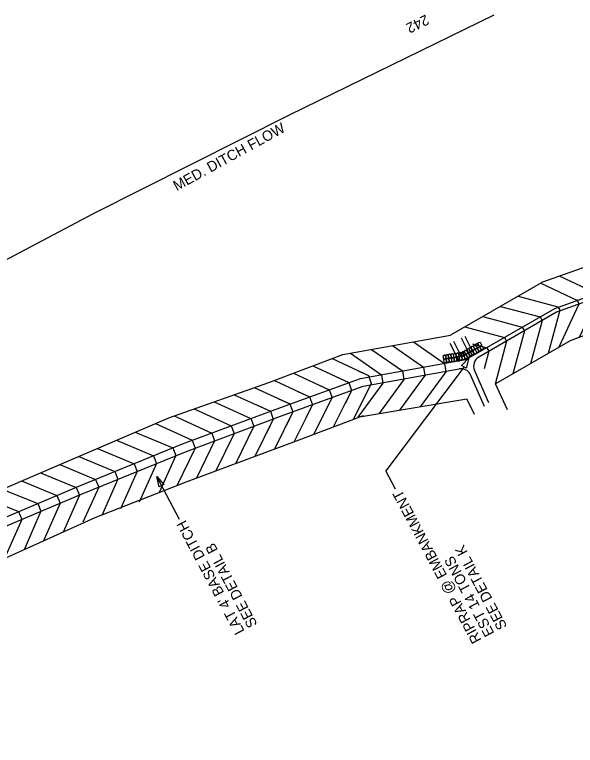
# Model space of a CAD drawing. Extents: x 2384780 to 2405432, y 547869 to 573706.
# Drawn here: x 2401709.1 to 2401979.2, y 570366.3 to 570718.6 of the extents above; entities that cross this region are included whole.
import ezdxf

# ---------------------------------------------------------------- set-up
doc = ezdxf.new("R2010")
doc.units = 0
for name, color, linetype in [('Old_Level_1', 7, 'Continuous'), ('Old_Level_18', 7, 'Continuous'), ('Old_Level_19', 7, 'Continuous'), ('Old_Level_5', 7, 'Continuous')]:
    doc.layers.add(name, color=color, linetype=linetype)

msp = doc.modelspace()

# ---------------------------------------------------------------- linework, layer by layer
at = {"layer": 'Old_Level_1'}
for p, q in [((2401924.17, 570562.76), (2401928.66, 570553.83)), ((2401925.86, 570563.61), (2401930.36, 570554.68)), ((2401923.39, 570551.17), (2401918.89, 570560.11)), ((2401925.08, 570552.03), (2401920.59, 570560.96))]:
    msp.add_line(p, q, dxfattribs=at)
for points in [[(2401929.87, 570556.65), (2401929.51, 570557.14), (2401928.97, 570558.07), (2401929.45, 570558.75), (2401929.97, 570558.84), (2401930.61, 570557.57), (2401930.39, 570556.95), (2401929.87, 570556.65)], [(2401930.96, 570557.28), (2401930.59, 570557.76), (2401930.06, 570558.69), (2401930.54, 570559.37), (2401931.06, 570559.47), (2401931.7, 570558.19), (2401931.47, 570557.57), (2401930.96, 570557.28)], [(2401932.06, 570557.91), (2401931.69, 570558.39), (2401931.15, 570559.32), (2401931.64, 570560), (2401932.16, 570560.1), (2401932.79, 570558.82), (2401932.56, 570558.19), (2401932.06, 570557.91)], [(2401933.14, 570558.53), (2401932.78, 570559.01), (2401932.25, 570559.95), (2401932.72, 570560.62), (2401933.25, 570560.72), (2401933.89, 570559.45), (2401933.65, 570558.82), (2401933.14, 570558.53)], [(2401934.09, 570556.88), (2401933.73, 570557.36), (2401933.19, 570558.3), (2401933.67, 570558.97), (2401934.19, 570559.07), (2401934.83, 570557.8), (2401934.6, 570557.17), (2401934.09, 570556.88)], [(2401918.28, 570552.91), (2401918.1, 570553.49), (2401917.93, 570554.55), (2401918.63, 570555.02), (2401919.15, 570554.93), (2401919.29, 570553.51), (2401918.85, 570553.01), (2401918.28, 570552.91)], [(2401919.52, 570553.11), (2401919.35, 570553.69), (2401919.18, 570554.75), (2401919.86, 570555.22), (2401920.38, 570555.13), (2401920.54, 570553.71), (2401920.1, 570553.21), (2401919.52, 570553.11)], [(2401920.75, 570553.31), (2401920.58, 570553.89), (2401920.41, 570554.95), (2401921.1, 570555.42), (2401921.62, 570555.32), (2401921.77, 570553.9), (2401921.34, 570553.41), (2401920.75, 570553.31)], [(2401922, 570553.51), (2401921.82, 570554.09), (2401921.65, 570555.15), (2401922.34, 570555.62), (2401922.87, 570555.52), (2401923.01, 570554.1), (2401922.58, 570553.6), (2401922, 570553.51)], [(2401923.25, 570553.71), (2401923.06, 570554.29), (2401922.89, 570555.35), (2401923.59, 570555.82), (2401924.11, 570555.72), (2401924.25, 570554.3), (2401923.81, 570553.8), (2401923.25, 570553.71)], [(2401924.48, 570553.91), (2401924.31, 570554.49), (2401924.14, 570555.55), (2401924.82, 570556.02), (2401925.35, 570555.92), (2401925.5, 570554.5), (2401925.06, 570554), (2401924.48, 570553.91)], [(2401925.51, 570554.16), (2401925.15, 570554.64), (2401924.61, 570555.57), (2401925.09, 570556.25), (2401925.61, 570556.35), (2401926.25, 570555.07), (2401926.03, 570554.46), (2401925.51, 570554.16)], [(2401926.6, 570554.78), (2401926.23, 570555.26), (2401925.7, 570556.19), (2401926.18, 570556.88), (2401926.7, 570556.97), (2401927.34, 570555.69), (2401927.11, 570555.08), (2401926.6, 570554.78)], [(2401927.55, 570553.14), (2401927.17, 570553.61), (2401926.64, 570554.55), (2401927.13, 570555.23), (2401927.65, 570555.32), (2401928.28, 570554.04), (2401928.06, 570553.43), (2401927.55, 570553.14)], [(2401927.7, 570555.41), (2401927.33, 570555.89), (2401926.79, 570556.82), (2401927.28, 570557.5), (2401927.8, 570557.6), (2401928.43, 570556.32), (2401928.2, 570555.7), (2401927.7, 570555.41)], [(2401928.64, 570553.76), (2401928.27, 570554.24), (2401927.74, 570555.17), (2401928.22, 570555.86), (2401928.74, 570555.95), (2401929.38, 570554.67), (2401929.14, 570554.05), (2401928.64, 570553.76)], [(2401928.78, 570556.03), (2401928.42, 570556.52), (2401927.89, 570557.45), (2401928.36, 570558.13), (2401928.88, 570558.22), (2401929.53, 570556.95), (2401929.29, 570556.32), (2401928.78, 570556.03)], [(2401929.73, 570554.38), (2401929.36, 570554.87), (2401928.83, 570555.8), (2401929.31, 570556.48), (2401929.83, 570556.57), (2401930.47, 570555.3), (2401930.24, 570554.68), (2401929.73, 570554.38)], [(2401930.81, 570555.01), (2401930.45, 570555.49), (2401929.92, 570556.42), (2401930.39, 570557.1), (2401930.91, 570557.19), (2401931.56, 570555.92), (2401931.33, 570555.3), (2401930.81, 570555.01)], [(2401931.91, 570555.63), (2401931.53, 570556.11), (2401931, 570557.04), (2401931.49, 570557.73), (2401932.01, 570557.82), (2401932.64, 570556.54), (2401932.42, 570555.92), (2401931.91, 570555.63)], [(2401933, 570556.26), (2401932.63, 570556.74), (2401932.1, 570557.67), (2401932.58, 570558.35), (2401933.1, 570558.45), (2401933.74, 570557.17), (2401933.5, 570556.55), (2401933, 570556.26)], [(2401915.79, 570552.51), (2401915.62, 570553.09), (2401915.45, 570554.16), (2401916.14, 570554.62), (2401916.66, 570554.53), (2401916.81, 570553.11), (2401916.38, 570552.61), (2401915.79, 570552.51)], [(2401916.09, 570550.64), (2401915.92, 570551.22), (2401915.75, 570552.28), (2401916.44, 570552.74), (2401916.96, 570552.65), (2401917.11, 570551.23), (2401916.69, 570550.73), (2401916.09, 570550.64)], [(2401917.04, 570552.71), (2401916.86, 570553.29), (2401916.69, 570554.35), (2401917.38, 570554.82), (2401917.9, 570554.73), (2401918.04, 570553.31), (2401917.62, 570552.81), (2401917.04, 570552.71)], [(2401917.34, 570550.84), (2401917.16, 570551.42), (2401916.99, 570552.48), (2401917.68, 570552.94), (2401918.21, 570552.85), (2401918.35, 570551.43), (2401917.92, 570550.93), (2401917.34, 570550.84)], [(2401918.59, 570551.04), (2401918.4, 570551.62), (2401918.23, 570552.68), (2401918.93, 570553.14), (2401919.45, 570553.05), (2401919.59, 570551.63), (2401919.15, 570551.13), (2401918.59, 570551.04)], [(2401919.82, 570551.24), (2401919.65, 570551.82), (2401919.48, 570552.88), (2401920.16, 570553.34), (2401920.69, 570553.25), (2401920.84, 570551.83), (2401920.4, 570551.33), (2401919.82, 570551.24)], [(2401921.05, 570551.43), (2401920.88, 570552.02), (2401920.71, 570553.08), (2401921.4, 570553.54), (2401921.92, 570553.45), (2401922.07, 570552.03), (2401921.65, 570551.53), (2401921.05, 570551.43)], [(2401922.3, 570551.64), (2401922.12, 570552.21), (2401921.95, 570553.28), (2401922.65, 570553.74), (2401923.17, 570553.65), (2401923.31, 570552.23), (2401922.88, 570551.73), (2401922.3, 570551.64)], [(2401923.55, 570551.84), (2401923.37, 570552.41), (2401923.19, 570553.48), (2401923.89, 570553.94), (2401924.41, 570553.85), (2401924.55, 570552.43), (2401924.11, 570551.93), (2401923.55, 570551.84)], [(2401924.78, 570552.03), (2401924.61, 570552.61), (2401924.44, 570553.68), (2401925.13, 570554.14), (2401925.65, 570554.05), (2401925.8, 570552.63), (2401925.36, 570552.13), (2401924.78, 570552.03)], [(2401926.45, 570552.51), (2401926.09, 570552.99), (2401925.55, 570553.92), (2401926.03, 570554.6), (2401926.55, 570554.7), (2401927.2, 570553.42), (2401926.97, 570552.81), (2401926.45, 570552.51)]]:
    msp.add_lwpolyline(points, dxfattribs=at)
at = {"layer": 'Old_Level_18'}
for p, q in [((2401867.21, 570554.74), (2401918.98, 570564.05)), ((2401875.66, 570543.21), (2401926.23, 570552.29)), ((2401927.94, 570553.09), (2401926.23, 570552.29)), ((2401877.02, 570539.47), (2401923.28, 570547.79)), ((2401935.48, 570529.66), (2401928.73, 570544.89)), ((2401937.57, 570531.5), (2401930.61, 570547.15)), ((2401946.41, 570528.14), (2401940.72, 570540.58)), ((2401875.23, 570524.68), (2401926.96, 570533.39)), ((2401930.58, 570525.85), (2401926.96, 570533.39))]:
    msp.add_line(p, q, dxfattribs=at)
for points in [[(2402056.25, 570621.9), (2402011.59, 570606.63), (2401963.29, 570589.62), (2401918.98, 570564.05)], [(2401927.94, 570553.09), (2401969.25, 570576.93), (2402016.54, 570594.01), (2402063.76, 570611.25)], [(2402064.43, 570609.38), (2402017.42, 570592.21), (2401970.12, 570575.13), (2401932.68, 570553.52)], [(2402064.9, 570597.54), (2402023.1, 570578.73), (2401976.71, 570561.35), (2401940.72, 570540.58)], [(2401971.67, 570592.58), (2401989.46, 570584.23), (2401989.46, 570584.23), (2401989.46, 570584.23), (2401990.13, 570582.37), (2401981.03, 570562.97)], [(2401962.49, 570589.16), (2401980.16, 570580.87), (2401980.16, 570580.87), (2401980.16, 570580.87), (2401980.84, 570579.01), (2401971, 570558.06)], [(2401951.65, 570582.91), (2401970.74, 570577.79), (2401970.74, 570577.79), (2401970.74, 570577.79), (2401971.73, 570576.08), (2401966.15, 570555.26)], [(2401943.09, 570577.97), (2401962.18, 570572.85), (2401962.18, 570572.85), (2401962.18, 570572.85), (2401963.17, 570571.14), (2401957.59, 570550.32)], [(2401934.54, 570573.03), (2401953.62, 570567.91), (2401953.62, 570567.91), (2401953.62, 570567.91), (2401954.61, 570566.2), (2401949.03, 570545.38)], [(2401925.98, 570568.09), (2401945.06, 570562.97), (2401945.06, 570562.97), (2401945.06, 570562.97), (2401946.05, 570561.26), (2401940.47, 570540.44)], [(2401891.08, 570559.03), (2401906, 570548.66), (2401906.73, 570544.61), (2401894.46, 570527.92)], [(2401901.19, 570560.85), (2401916.11, 570550.48), (2401916.84, 570546.43), (2401904.48, 570529.6)], [(2401929.71, 570559.85), (2401936.5, 570558.03), (2401936.5, 570558.03), (2401936.5, 570558.03), (2401937.49, 570556.31), (2401935.21, 570547.79)], [(2401870.86, 570555.4), (2401885.78, 570545.02), (2401886.5, 570540.97), (2401874.43, 570524.54)], [(2401880.97, 570557.21), (2401895.89, 570546.84), (2401896.62, 570542.79), (2401884.45, 570526.23)], [(2401519.5, 570385.74), (2401562.81, 570410.62), (2401602.18, 570434.81), (2401643.4, 570464.61), (2401687.77, 570483.3), (2401733.98, 570503.03), (2401783.34, 570524.28), (2401831.6, 570541.31), (2401867.21, 570554.74)], [(2401862.03, 570552.79), (2401879.49, 570544.62), (2401880.87, 570540.84), (2401872.11, 570523.32)], [(2401875.66, 570543.21), (2401926.23, 570552.29)], [(2401852.75, 570549.29), (2401870.05, 570541.2), (2401871.42, 570537.41), (2401862.58, 570519.73)], [(2401843.46, 570545.78), (2401860.6, 570537.77), (2401861.97, 570533.99), (2401853.05, 570516.14)], [(2401874.58, 570546.92), (2401879.49, 570544.62), (2401880.87, 570540.84), (2401877.28, 570533.67)], [(2401535.76, 570376.65), (2401570.96, 570397.66), (2401610.27, 570421.85), (2401651.18, 570451.23), (2401693.53, 570471.68), (2401740.01, 570491.24), (2401789.89, 570511.64), (2401837.56, 570529.41), (2401875.66, 570543.23)], [(2401535.98, 570376.78), (2401570.96, 570397.66), (2401610.27, 570421.85), (2401651.18, 570451.23), (2401693.53, 570471.68), (2401740.01, 570491.24), (2401789.89, 570511.64), (2401837.56, 570529.41), (2401875.66, 570543.23)], [(2401834.18, 570542.28), (2401851.15, 570534.34), (2401852.52, 570530.56), (2401843.52, 570512.55)], [(2401864.13, 570543.96), (2401870.05, 570541.2), (2401871.42, 570537.41), (2401868.23, 570531.03)], [(2401537.84, 570373.23), (2401573.03, 570394.24), (2401612.49, 570418.51), (2401653.23, 570447.78), (2401695.17, 570468.04), (2401741.54, 570487.55), (2401791.34, 570507.92), (2401838.94, 570525.66), (2401877.02, 570539.47)], [(2401824.51, 570538.8), (2401841.69, 570530.95), (2401843.09, 570527.18), (2401834.26, 570509.11)], [(2401854.85, 570540.46), (2401860.6, 570537.77), (2401861.97, 570533.99), (2401858.79, 570527.63)], [(2401814.86, 570535.4), (2401832.27, 570527.44), (2401833.68, 570523.67), (2401824.85, 570505.61)], [(2401845.56, 570536.96), (2401851.15, 570534.34), (2401852.52, 570530.56), (2401849.36, 570524.24)], [(2401805.21, 570532), (2401822.85, 570523.93), (2401824.26, 570520.16), (2401815.44, 570502.11)], [(2401836.25, 570533.44), (2401841.69, 570530.95), (2401843.09, 570527.18), (2401839.97, 570520.78)], [(2401795.56, 570528.59), (2401813.44, 570520.42), (2401814.84, 570516.65), (2401806.02, 570498.61)], [(2401826.64, 570530.01), (2401832.27, 570527.44), (2401833.68, 570523.67), (2401830.34, 570516.84)], [(2401876.91, 570525.13), (2401844.76, 570513.02), (2401792.02, 570493.4), (2401747.73, 570476.02), (2401702.91, 570455.84), (2401658.66, 570435.54), (2401622.44, 570408.65), (2401584.56, 570385.57), (2401551.31, 570366.34)], [(2401785.91, 570525.19), (2401804.02, 570516.91), (2401805.43, 570513.14), (2401796.61, 570495.11)], [(2401776.88, 570521.5), (2401794.6, 570513.4), (2401796.01, 570509.63), (2401787.14, 570491.48)], [(2401767.18, 570517.32), (2401785.24, 570509.74), (2401786.77, 570506.02), (2401778.73, 570488.19)], [(2401758.11, 570513.42), (2401775.94, 570505.94), (2401777.47, 570502.21), (2401769.08, 570483.61)], [(2401749.05, 570509.52), (2401766.64, 570502.14), (2401768.16, 570498.41), (2401760.05, 570480.39)], [(2401739.98, 570505.61), (2401757.34, 570498.33), (2401758.86, 570494.61), (2401751.01, 570477.18)], [(2401730.91, 570501.71), (2401748.04, 570494.53), (2401749.56, 570490.8), (2401741.98, 570473.97)], [(2401721.54, 570497.72), (2401738.74, 570490.71), (2401740.3, 570487), (2401732.49, 570469.19)], [(2401712.35, 570493.79), (2401729.48, 570486.81), (2401731.04, 570483.1), (2401723.06, 570464.91)], [(2401703.15, 570489.87), (2401720.21, 570482.91), (2401721.77, 570479.2), (2401713.65, 570460.68)], [(2401693.96, 570485.94), (2401710.95, 570479.01), (2401712.51, 570475.3), (2401704.24, 570456.44)]]:
    msp.add_lwpolyline(points, dxfattribs=at)
for centre, start, end in [((2401935.17, 570549.19), 119.995, 203.9747), ((2401924.16, 570542.86), 23.8913, 100.1902)]:
    msp.add_arc(centre, 5, start, end, dxfattribs=at)
at = {"layer": 'Old_Level_19'}
msp.add_lwpolyline([(2401939.95, 570718.34), (2401841.31, 570670.09), (2401746.91, 570622.55), (2401670.68, 570582.26), (2401628.55, 570558.95)], dxfattribs=at)
at = {"layer": 'Old_Level_5'}
for p, q in [((2401925.57, 570548.76), (2401887.86, 570498.75)), ((2401892.55, 570489.92), (2401887.86, 570498.75)), ((2401788.54, 570475.18), (2401777.51, 570495.91))]:
    msp.add_line(p, q, dxfattribs=at)
for points in [[(2401924.36, 570549.39), (2401927.94, 570553.09), (2401926.52, 570548.13)], [(2401778.76, 570490.91), (2401777.51, 570495.91), (2401780.97, 570492.08)]]:
    msp.add_lwpolyline(points, close=True, dxfattribs=at)

# ---------------------------------------------------------------- texts
at = {"layer": 'Old_Level_18'}
msp.add_text('242', height=5, rotation=205.954, dxfattribs=at).set_placement((2401907.16, 570718.77))
at = {"layer": 'Old_Level_19'}
msp.add_text('MED. DITCH FLOW', height=5, rotation=28.7379, dxfattribs=at).set_placement((2401787.15, 570633.46))
at = {"layer": 'Old_Level_5'}
for s, p in [('RIPRAP @ EMBANKMENT', (2401934.11, 570417.09)), ("LAT 4' BASE DITCH", (2401819.97, 570421.39)), ('SEE DETAIL B', (2401826.15, 570424.68)), ('SEE DETAIL K', (2401946.47, 570423.66)), ('EST 14 TONS', (2401940.29, 570420.37))]:
    msp.add_text(s, height=5, rotation=117.9999, dxfattribs=at).set_placement(p)

doc.saveas('drawing.dxf')
